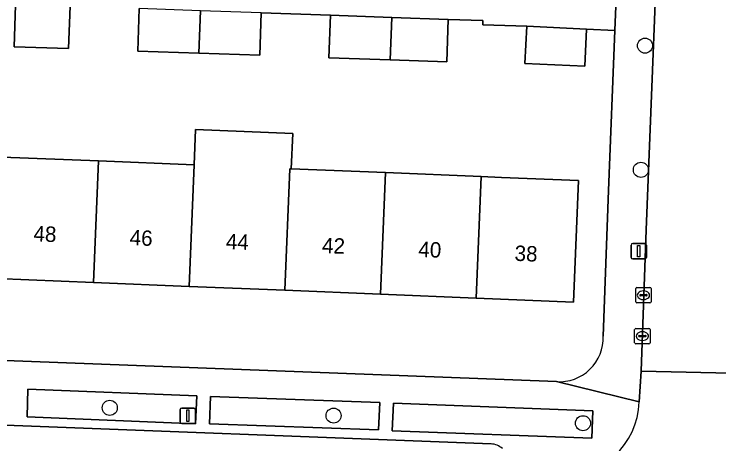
# Model space of a CAD drawing. Extents: x 160732 to 162107, y 387428 to 388479.
# Drawn here: x 161520.33 to 161566.15, y 387754.39 to 387782.3 of the extents above; entities that cross this region are included whole.
import ezdxf

# ---------------------------------------------------------------- set-up
doc = ezdxf.new("R2010")
doc.units = 0
for name, color, linetype in [('IMGEO_Boom', 7, 'Continuous'), ('IMGEO_Erf', 7, 'Continuous'), ('IMGEO_Groenvoorziening', 7, 'Continuous'), ('IMGEO_Haag', 7, 'Continuous'), ('IMGEO_Kolk', 7, 'Continuous'), ('IMGEO_Lichtmast', 7, 'Continuous'), ('IMGEO_Pand', 7, 'Continuous'), ('IMGEO_Pand_nummerreeks', 7, 'Continuous'), ('IMGEO_Parkeervlak_open', 7, 'Continuous'), ('IMGEO_Rijbaan_lokaal_open', 7, 'Continuous'), ('IMGEO_Voetpad_open', 7, 'Continuous')]:
    doc.layers.add(name, color=color, linetype=linetype)

msp = doc.modelspace()

# ---------------------------------------------------------------- linework, layer by layer
at = {"layer": 'IMGEO_Boom'}
for centre in [(161561.349, 387780.257), (161561.079, 387772.192), (161526.547, 387756.737), (161541.098, 387756.23), (161557.314, 387755.737)]:
    msp.add_circle(centre, 0.489, dxfattribs=at)
at = {"layer": 'IMGEO_Erf'}
for points in [[(161523.964, 387782.82), (161523.868, 387780.063), (161520.33, 387780.186), (161520.425, 387782.881)], [(161559.388, 387781.248), (161557.549, 387781.322), (161557.431, 387778.916), (161553.536, 387779.107), (161553.654, 387781.513), (161550.798, 387781.613), (161550.808, 387781.885), (161548.558, 387781.964), (161548.462, 387779.207), (161544.769, 387779.335), (161540.799, 387779.474), (161540.895, 387782.23), (161536.397, 387782.387), (161536.301, 387779.63), (161532.334, 387779.768), (161528.366, 387779.907), (161528.462, 387782.663)], [(161558.63, 387761.392), (161558.968, 387770.847), (161559.388, 387781.248)], [(161519.546, 387773.021), (161525.822, 387772.766), (161532.038, 387772.513), (161532.132, 387774.811), (161538.441, 387774.556), (161538.347, 387772.257), (161544.47, 387772.008), (161550.686, 387771.755), (161552.027, 387771.701), (161557.022, 387771.498), (161556.701, 387763.607), (161550.364, 387763.865), (161544.148, 387764.117), (161537.932, 387764.37), (161531.716, 387764.623), (161525.5, 387764.875), (161519.165, 387765.133)], [(161514.051, 387760.024), (161555.586, 387758.436)]]:
    msp.add_lwpolyline(points, dxfattribs=at)
msp.add_arc((161555.773, 387761.289), 2.859, 266.2456, 2.0738, dxfattribs=at)
at = {"layer": 'IMGEO_Groenvoorziening'}
for points in [[(161532.213, 387757.507), (161521.226, 387757.954), (161521.174, 387756.161), (161532.131, 387755.704)], [(161544.111, 387757.079), (161533.106, 387757.475), (161533.04, 387755.692), (161544.011, 387755.298)], [(161557.961, 387756.541), (161544.99, 387757.038), (161544.915, 387755.252), (161557.901, 387754.758)]]:
    msp.add_lwpolyline(points, close=True, dxfattribs=at)
at = {"layer": 'IMGEO_Haag'}
for points in [[(161532.213, 387757.507), (161521.226, 387757.954), (161521.174, 387756.161), (161532.131, 387755.704)], [(161544.111, 387757.079), (161533.106, 387757.475), (161533.04, 387755.692), (161544.011, 387755.298)], [(161557.961, 387756.541), (161544.99, 387757.038), (161544.915, 387755.252), (161557.901, 387754.758)]]:
    msp.add_lwpolyline(points, close=True, dxfattribs=at)
at = {"layer": 'IMGEO_Kolk'}
for p, q in [((161560.745, 387763.623), (161560.745, 387764.475)), ((161560.82, 387764.549), (161561.672, 387764.549)), ((161561.233, 387764.329), (161561.258, 387764.329)), ((161561.746, 387764.475), (161561.746, 387763.623)), ((161561.004, 387764.043), (161561.004, 387764.055)), ((161561.442, 387764.006), (161561.044, 387764.006)), ((161561.047, 387764.092), (161561.445, 387764.092)), ((161561.488, 387764.055), (161561.488, 387764.043)), ((161561.672, 387763.549), (161560.82, 387763.549)), ((161561.256, 387763.769), (161561.231, 387763.769)), ((161560.675, 387760.966), (161560.675, 387761.818)), ((161560.75, 387761.892), (161561.602, 387761.892)), ((161561.163, 387761.672), (161561.188, 387761.672)), ((161561.676, 387761.818), (161561.676, 387760.966)), ((161560.934, 387761.386), (161560.934, 387761.398)), ((161561.372, 387761.349), (161560.974, 387761.349)), ((161560.977, 387761.435), (161561.375, 387761.435)), ((161561.186, 387761.112), (161561.161, 387761.112)), ((161561.418, 387761.398), (161561.418, 387761.386)), ((161561.602, 387760.892), (161560.75, 387760.892))]:
    msp.add_line(p, q, dxfattribs=at)
for points in [[(161560.745, 387763.623), (161560.745, 387764.475)], [(161560.82, 387764.549), (161561.672, 387764.549)], [(161561.746, 387764.475), (161561.746, 387763.623)], [(161561.672, 387763.549), (161560.82, 387763.549)], [(161560.675, 387760.966), (161560.675, 387761.818)], [(161560.75, 387761.892), (161561.602, 387761.892)], [(161561.676, 387761.818), (161561.676, 387760.966)], [(161561.602, 387760.892), (161560.75, 387760.892)]]:
    msp.add_lwpolyline(points, dxfattribs=at)
for centre, radius, start, end in [((161560.822, 387764.473), 0.0765, 91.552, 178.448), ((161560.822, 387764.473), 0.0765, 91.552, 178.448), ((161561.67, 387764.473), 0.0765, 1.552, 88.448), ((161561.67, 387764.473), 0.0765, 1.552, 88.448), ((161561.044, 387764.052), 0.0403, 85.8775, 175.7526), ((161561.041, 387764.042), 0.0366, 178.938, 274.7102), ((161561.445, 387764.049), 0.043, 264.8664, 352.4533), ((161561.449, 387764.054), 0.0386, 1.7309, 96.639), ((161560.822, 387763.625), 0.0765, 181.552, 268.448), ((161560.822, 387763.625), 0.0765, 181.552, 268.448), ((161561.67, 387763.625), 0.0765, 271.552, 358.448), ((161561.67, 387763.625), 0.0765, 271.552, 358.448), ((161560.752, 387761.816), 0.0765, 91.552, 178.448), ((161560.752, 387761.816), 0.0765, 91.552, 178.448), ((161561.6, 387761.816), 0.0765, 1.552, 88.448), ((161561.6, 387761.816), 0.0765, 1.552, 88.448), ((161560.974, 387761.395), 0.0403, 85.8775, 175.7526), ((161560.971, 387761.385), 0.0366, 178.938, 274.7102), ((161561.375, 387761.392), 0.043, 264.8664, 352.4533), ((161561.379, 387761.397), 0.0386, 1.7309, 96.639), ((161560.752, 387760.968), 0.0765, 181.552, 268.448), ((161560.752, 387760.968), 0.0765, 181.552, 268.448), ((161561.6, 387760.968), 0.0765, 271.552, 358.448), ((161561.6, 387760.968), 0.0765, 271.552, 358.448)]:
    msp.add_arc(centre, radius, start, end, dxfattribs=at)
for centre, major_axis, ratio, start_param, end_param in [((161561.232, 387764.049), (-0.387, 0.002), 0.722429, 4.712389, 7.853982), ((161561.257, 387764.049), (-0.39, 0.002), 0.717154, 1.570796, 4.712389), ((161561.162, 387761.392), (-0.387, 0.002), 0.722429, 4.712389, 7.853982), ((161561.187, 387761.392), (-0.39, 0.002), 0.717154, 1.570796, 4.712389)]:
    msp.add_ellipse(centre, major_axis=major_axis, ratio=ratio, start_param=start_param, end_param=end_param, dxfattribs=at)
at = {"layer": 'IMGEO_Lichtmast'}
for p, q in [((161560.447, 387766.509), (161560.447, 387767.309)), ((161560.447, 387767.309), (161560.447, 387766.509)), ((161560.547, 387767.409), (161561.337, 387767.409)), ((161561.337, 387767.409), (161560.547, 387767.409)), ((161561.437, 387767.309), (161561.437, 387766.509)), ((161561.437, 387766.509), (161561.437, 387767.309)), ((161561.337, 387766.409), (161560.547, 387766.409)), ((161560.547, 387766.409), (161561.337, 387766.409)), ((161531.127, 387755.82), (161531.127, 387756.62)), ((161531.127, 387756.62), (161531.127, 387755.82)), ((161531.227, 387756.72), (161532.017, 387756.72)), ((161532.017, 387756.72), (161531.227, 387756.72)), ((161532.117, 387756.62), (161532.117, 387755.82)), ((161532.117, 387755.82), (161532.117, 387756.62)), ((161532.017, 387755.72), (161531.227, 387755.72)), ((161531.227, 387755.72), (161532.017, 387755.72))]:
    msp.add_line(p, q, dxfattribs=at)
for points in [[(161560.867, 387767.284), (161561.017, 387767.284), (161561.017, 387766.534), (161560.867, 387766.534), (161560.867, 387767.284)], [(161531.547, 387756.595), (161531.697, 387756.595), (161531.697, 387755.845), (161531.547, 387755.845), (161531.547, 387756.595)]]:
    msp.add_lwpolyline(points, dxfattribs=at)
for centre, start, end in [((161560.547, 387767.309), 90, 180), ((161560.547, 387767.309), 90, 180), ((161561.337, 387767.309), 0, 90), ((161561.337, 387767.309), 360, 90), ((161560.547, 387766.509), 180, 270), ((161560.547, 387766.509), 180, 270), ((161561.337, 387766.509), 270, 0), ((161561.337, 387766.509), 270, 0), ((161531.227, 387756.62), 90, 180), ((161531.227, 387756.62), 90, 180), ((161532.017, 387756.62), 0, 90), ((161532.017, 387756.62), 360, 90), ((161531.227, 387755.82), 180, 270), ((161531.227, 387755.82), 180, 270), ((161532.017, 387755.82), 270, 0), ((161532.017, 387755.82), 270, 0)]:
    msp.add_arc(centre, 0.1, start, end, dxfattribs=at)
at = {"layer": 'IMGEO_Pand'}
for points in [[(161523.964, 387782.82), (161520.427, 387782.943), (161520.425, 387782.881), (161520.33, 387780.186), (161523.868, 387780.063)], [(161532.447, 387782.525), (161528.462, 387782.663), (161528.366, 387779.907), (161532.334, 387779.768)], [(161536.397, 387782.387), (161532.447, 387782.525), (161532.334, 387779.768), (161536.301, 387779.63)], [(161544.881, 387782.092), (161540.895, 387782.23), (161540.799, 387779.474), (161544.769, 387779.335)], [(161548.558, 387781.964), (161544.881, 387782.092), (161544.769, 387779.335), (161548.462, 387779.207)], [(161557.549, 387781.322), (161553.654, 387781.513), (161553.536, 387779.107), (161557.431, 387778.916)], [(161538.253, 387772.261), (161538.347, 387772.257), (161538.441, 387774.556), (161532.132, 387774.811), (161532.038, 387772.513), (161531.716, 387764.623), (161537.932, 387764.37)], [(161519.411, 387770.394), (161519.25, 387767.269), (161519.165, 387765.133), (161525.5, 387764.875), (161525.822, 387772.766), (161519.546, 387773.021)], [(161525.5, 387764.875), (161531.716, 387764.623), (161532.038, 387772.513), (161525.822, 387772.766)], [(161544.47, 387772.008), (161538.347, 387772.257), (161538.253, 387772.261), (161537.932, 387764.37), (161544.148, 387764.117)], [(161550.686, 387771.755), (161544.47, 387772.008), (161544.148, 387764.117), (161550.364, 387763.865)], [(161550.364, 387763.865), (161556.701, 387763.607), (161557.022, 387771.498), (161552.027, 387771.701), (161550.686, 387771.755)]]:
    msp.add_lwpolyline(points, close=True, dxfattribs=at)
at = {"layer": 'IMGEO_Parkeervlak_open'}
msp.add_lwpolyline([(161551.339, 387754.394), (161517.488, 387755.699)], dxfattribs=at)
msp.add_arc((161551.285, 387753.209), 1.186, 47.8816, 87.3737, dxfattribs=at)
at = {"layer": 'IMGEO_Rijbaan_lokaal_open'}
for points in [[(161563.808, 387828.271), (161561.429, 387768.304), (161561.103, 387759.123), (161567.896, 387758.971), (161568.179, 387765.857), (161568.218, 387766.815), (161568.877, 387782.009), (161571.185, 387839.783)], [(161567.873, 387757.9), (161567.896, 387758.971), (161561.103, 387759.123), (161560.965, 387757.124)]]:
    msp.add_lwpolyline(points, dxfattribs=at)
msp.add_arc((161555.921, 387757.298), 5.047, 268.4446, 358.0226, dxfattribs=at)
at = {"layer": 'IMGEO_Voetpad_open'}
for points in [[(161562.264, 387832.43), (161561.357, 387830.064), (161559.451, 387782.815), (161559.388, 387781.248), (161558.968, 387770.847), (161558.63, 387761.392)], [(161555.586, 387758.436), (161560.965, 387757.124), (161561.103, 387759.123), (161561.429, 387768.304), (161563.808, 387828.271)], [(161536.397, 387782.387), (161540.895, 387782.23), (161544.881, 387782.092), (161548.558, 387781.964), (161550.808, 387781.885), (161550.798, 387781.613), (161553.654, 387781.513), (161557.549, 387781.322), (161559.388, 387781.248), (161559.451, 387782.815)], [(161560.965, 387757.124), (161555.586, 387758.436), (161514.051, 387760.024)], [(161517.488, 387755.699), (161551.339, 387754.394)]]:
    msp.add_lwpolyline(points, dxfattribs=at)
for points in [[(161532.131, 387755.704), (161521.174, 387756.161), (161521.226, 387757.954), (161532.213, 387757.507)], [(161544.111, 387757.079), (161544.011, 387755.298), (161533.04, 387755.692), (161533.106, 387757.475)], [(161557.961, 387756.541), (161557.901, 387754.758), (161544.915, 387755.252), (161544.99, 387757.038)]]:
    msp.add_lwpolyline(points, close=True, dxfattribs=at)
for centre, radius, start, end in [((161555.773, 387761.289), 2.859, 266.2456, 2.0738), ((161555.921, 387757.298), 5.047, 268.4446, 358.0226), ((161551.285, 387753.209), 1.186, 47.8816, 87.3737)]:
    msp.add_arc(centre, radius, start, end, dxfattribs=at)

# ---------------------------------------------------------------- texts
at = {"layer": 'IMGEO_Pand_nummerreeks'}
for s, rotation, p in [('48', 357.672, (161521.573, 387767.557)), ('46', 357.672, (161527.826, 387767.303)), ('44', 357.6738, (161534.082, 387767.048)), ('42', 357.6738, (161540.335, 387766.793)), ('40', 357.672, (161546.597, 387766.54)), ('38', 357.672, (161552.853, 387766.286))]:
    msp.add_text(s, height=1, rotation=rotation, dxfattribs=at).set_placement(p)

doc.saveas('drawing.dxf')
